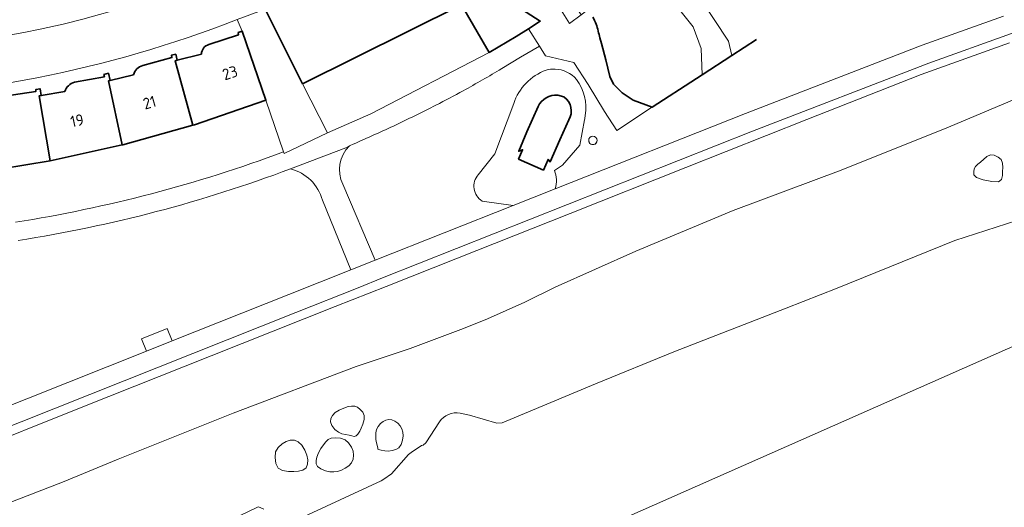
# Model space of a CAD drawing. Extents: x 150256 to 156914, y 461459 to 469481.
# Tile 269 of 656: x 154584 to 154702, y 464203 to 464262. Entities that reach past the tile are written whole.
import ezdxf
from ezdxf.enums import TextEntityAlignment as Align

# ---------------------------------------------------------------- set-up
doc = ezdxf.new("R2010")
doc.units = 0
doc.header["$LTSCALE"] = 0.75
for name, color, linetype, lineweight in [('B-RO-GK-KADEMUUR-G', 251, 'CONTINUOUS', 35), ('B-RO-OG-BEBOUWING-GV', 6, 'CONTINUOUS', 35), ('B-RO-OG-BEBOUWING-T18', 1, 'CONTINUOUS', 18), ('B-RO-OG-BEBOUWING_LOODS-GV', 251, 'CONTINUOUS', 35), ('B-RO-OG-TERREIN_CULTUURSCHEIDING-GV', 251, 'CONTINUOUS', 18), ('B-RO-OG-WATER-GV', 251, 'CONTINUOUS', 18), ('B-RO-OG-WATER_KANAAL-GV', 251, 'CONTINUOUS', 18), ('B-RO-OG-WATER_MEER-GV', 251, 'CONTINUOUS', 18), ('B-RO-OG-WATER_SLOOT-GV', 251, 'CONTINUOUS', 18), ('B-RO-VH-VERHARDING_ASFALT-GV', 251, 'CONTINUOUS', 18), ('B-RO-VH-VERHARDING_BETON-GV', 251, 'CONTINUOUS', 18), ('B-RO-VH-VERHARDING_BETONSTRAATSTEEN-GV', 251, 'CONTINUOUS', 18), ('B-RO-VH-VERHARDING_TEGEL-GV', 251, 'CONTINUOUS', 18)]:
    doc.layers.add(name, color=color, linetype=linetype, lineweight=lineweight)
doc.styles.add('NLCS-ISO-M200-T18', font='NLCS-ISO.ttf', dxfattribs={"height": 360})

msp = doc.modelspace()

# ---------------------------------------------------------------- linework, layer by layer
at = {"layer": 'B-RO-GK-KADEMUUR-G'}
for points in [[(154652.98, 464261.06, 0.0260042), (154652.576, 464261.915)], [(154653.427, 464259.422, 0.0188542), (154652.98, 464261.06)]]:
    msp.add_lwpolyline(points, format="xyb", dxfattribs=at)
for points in [[(154653.63, 464258.75), (154653.427, 464259.422)], [(154672.151, 464259.241), (154669.213, 464257.329)], [(154654.142, 464256.783), (154653.63, 464258.75)], [(154654.63, 464254.81), (154654.142, 464256.783)], [(154669.213, 464257.329), (154665.655, 464255.013)], [(154655.06, 464253.88), (154654.63, 464254.81)], [(154665.655, 464255.013), (154665, 464254.586), (154659.69, 464251.13), (154659.678, 464251.134)], [(154656.09, 464252.84), (154655.06, 464253.88)], [(154657.41, 464251.97), (154656.09, 464252.84)], [(154659.678, 464251.134), (154657.41, 464251.97)]]:
    msp.add_lwpolyline(points, dxfattribs=at)
at = {"layer": 'B-RO-OG-BEBOUWING-GV'}
for points in [[(154632.19, 464274.5), (154629.967, 464273.387), (154621.585, 464269.191), (154612.48, 464264.632), (154613.361, 464262.872), (154617.83, 464253.94), (154636.84, 464263.37), (154640.16, 464257.69), (154643.41, 464259.59), (154644.863, 464260.523), (154646.274, 464261.428), (154646.267, 464261.432), (154639.7, 464265.705)], [(154602.84, 464256.75), (154602.569, 464256.683), (154604.711, 464248.99), (154604.888, 464249.04), (154613.453, 464251.963), (154610.606, 464260.212), (154610.13, 464260.06), (154610.16, 464259.78), (154606.63, 464258.63)], [(154597.59, 464255), (154594.8, 464254.33), (154594.604, 464254.283), (154596.231, 464246.625), (154596.336, 464246.648), (154604.711, 464248.99), (154602.569, 464256.683), (154602.84, 464256.75), (154602.66, 464257.47), (154602.14, 464257.34), (154602.2, 464257.06), (154598.7, 464256.13)], [(154605.73, 464257.47), (154602.84, 464256.75)], [(154589.38, 464253), (154586.56, 464252.52), (154586.294, 464252.475), (154587.618, 464244.725), (154596.231, 464246.625), (154594.604, 464254.283), (154594.8, 464254.33), (154594.59, 464255.19), (154594.05, 464255.06), (154594.11, 464254.78), (154590.52, 464254.13)], [(154578.834, 464243.296), (154587.618, 464244.725), (154586.294, 464252.475), (154586.56, 464252.52), (154586.42, 464253.34), (154585.89, 464253.25), (154585.92, 464253.03), (154582.16, 464252.44)]]:
    msp.add_lwpolyline(points, dxfattribs=at)
for points in [[(154606.63, 464258.63, 0.3397848), (154605.73, 464257.47)], [(154598.7, 464256.13, 0.2651814), (154597.59, 464255)], [(154590.52, 464254.13, 0.2475762), (154589.38, 464253)]]:
    msp.add_lwpolyline(points, format="xyb", dxfattribs=at)
at = {"layer": 'B-RO-OG-BEBOUWING_LOODS-GV'}
for points in [[(154648.379, 464252.589, 0.3031174), (154646.021, 464251.202)], [(154649.687, 464249.615, 0.4059591), (154649.12, 464252.362)]]:
    msp.add_lwpolyline(points, format="xyb", dxfattribs=at)
for points in [[(154649.12, 464252.362), (154648.379, 464252.589)], [(154646.021, 464251.202), (154644.69, 464248.17), (154643.72, 464245.87), (154644.17, 464246.04), (154643.69, 464244.92), (154646.66, 464243.6), (154647.23, 464244.88), (154647.46, 464244.58), (154648.61, 464247.24), (154649.687, 464249.615)]]:
    msp.add_lwpolyline(points, dxfattribs=at)
at = {"layer": 'B-RO-OG-TERREIN_CULTUURSCHEIDING-GV'}
for points in [[(154662.02, 464269.94), (154661.06, 464269.19), (154660.944, 464269.376), (154659.6, 464268.388), (154661.607, 464267.304), (154663.608, 464266.954), (154668.812, 464259.043), (154669.213, 464257.329), (154665.655, 464255.013), (154665, 464254.586), (154659.69, 464251.13), (154659.678, 464251.134), (154659.61, 464251.09), (154655.433, 464248.361), (154653.984, 464250.62), (154652.02, 464253.85), (154650.31, 464256.5), (154646.93, 464257.27), (154646.2, 464258.44), (154643.939, 464257.138), (154641.67, 464255.75)], [(154719.741, 464265.829), (154705.632, 464260.973), (154704.134, 464260.458), (154702.568, 464259.897), (154692.781, 464256.39), (154671.697, 464248.254), (154627.413, 464230.7), (154624.471, 464229.534), (154617.032, 464226.585), (154571.779, 464208.587)], [(154648.081, 464241.367), (154670.859, 464250.396), (154691.979, 464258.546), (154701.72, 464262.036)], [(154577.152, 464209.521), (154591.551, 464215.268), (154606.901, 464221.382), (154621.749, 464227.278), (154627.846, 464229.689), (154636.36, 464233.056), (154649.881, 464238.406), (154663.7, 464243.907), (154678.177, 464249.649), (154691.89, 464255.048), (154702.447, 464258.827)], [(154702.447, 464258.827), (154691.89, 464255.048), (154678.177, 464249.649), (154663.7, 464243.907), (154649.881, 464238.406), (154636.36, 464233.056), (154627.846, 464229.689), (154621.749, 464227.278), (154606.901, 464221.382), (154591.551, 464215.268), (154577.152, 464209.521)], [(154582.413, 464203.68), (154589.115, 464206.281), (154595.763, 464209.015), (154609.525, 464214.51), (154624.256, 464220.099), (154630.712, 464222.274), (154637.09, 464224.67), (154639.951, 464225.826), (154644.436, 464227.824), (154648.064, 464229.596), (154657.738, 464233.925), (154669.386, 464238.754), (154682.298, 464243.588), (154695.169, 464248.739), (154708.107, 464254.208)], [(154648.379, 464252.589), (154649.12, 464252.362)], [(154643.11, 464251.583), (154640.83, 464245.57), (154638.869, 464243.059)], [(154638.869, 464243.059), (154640.83, 464245.57), (154643.11, 464251.583)], [(154649.687, 464249.615), (154648.61, 464247.24), (154647.46, 464244.58), (154647.23, 464244.88), (154646.66, 464243.6), (154643.69, 464244.92), (154644.17, 464246.04), (154643.72, 464245.87), (154644.69, 464248.17), (154646.021, 464251.202)], [(154647.97, 464243.559), (154648.96, 464244.19), (154651.02, 464246.59), (154651.57, 464249.62)], [(154651.57, 464249.62), (154651.02, 464246.59), (154648.96, 464244.19), (154647.97, 464243.559)], [(154623.55, 464246.56), (154623.44, 464246.5)], [(154622.66, 464241.91), (154626.518, 464232.819), (154643.049, 464239.372), (154639.34, 464239.909)], [(154639.34, 464239.909), (154643.049, 464239.372), (154648.081, 464241.367)], [(154570.857, 464210.695), (154599.156, 464221.95), (154598.552, 464223.432), (154601.619, 464224.652), (154602.222, 464223.17), (154616.183, 464228.722), (154623.598, 464231.662), (154620.201, 464239.999)]]:
    msp.add_lwpolyline(points, dxfattribs=at)
for points in [[(154641.67, 464255.75, -0.0125405), (154637.051, 464253.108)], [(154648.061, 464255.69, 0.0782795), (154646.974, 464255.559)], [(154646.974, 464255.559, -0.0782795), (154648.061, 464255.69)], [(154650.637, 464254.452, 0.2097003), (154648.061, 464255.69)], [(154648.061, 464255.69, -0.2097003), (154650.637, 464254.452)], [(154646.974, 464255.559, 0.2295887), (154643.11, 464251.583)], [(154643.11, 464251.583, -0.2295887), (154646.974, 464255.559)], [(154651.675, 464250.152, 0.1953079), (154650.637, 464254.452)], [(154650.637, 464254.452, -0.1953079), (154651.675, 464250.152)], [(154637.051, 464253.108, -0.0134849), (154633.8, 464251.38)], [(154646.021, 464251.202, -0.3031174), (154648.379, 464252.589)], [(154649.12, 464252.362, -0.4059591), (154649.687, 464249.615)], [(154633.8, 464251.38, -0.0071854), (154628.715, 464248.883)], [(154651.57, 464249.62, 0.0242341), (154651.675, 464250.152)], [(154651.675, 464250.152, -0.0242341), (154651.57, 464249.62)], [(154628.715, 464248.883, -0.0048226), (154623.55, 464246.56)], [(154652.081, 464247.149, -1), (154653.081, 464247.165)], [(154623.44, 464246.5, 0.3220345), (154622.66, 464241.91)], [(154653.081, 464247.165, -1), (154652.081, 464247.149)], [(154616.39, 464243.749, -0.0510715), (154583.804, 464235.189)], [(154620.201, 464239.999, 0.2739059), (154616.39, 464243.749)], [(154638.869, 464243.059, 0.4676075), (154639.34, 464239.909)], [(154639.34, 464239.909, -0.4676075), (154638.869, 464243.059)], [(154648.081, 464241.367, 0.1765604), (154647.97, 464243.559)], [(154647.97, 464243.559, -0.1765604), (154648.081, 464241.367)]]:
    msp.add_lwpolyline(points, format="xyb", dxfattribs=at)
at = {"layer": 'B-RO-OG-WATER-GV'}
msp.add_lwpolyline([(154653.427, 464259.422), (154653.63, 464258.75), (154654.142, 464256.783), (154654.63, 464254.81), (154655.06, 464253.88), (154656.09, 464252.84), (154657.41, 464251.97), (154659.678, 464251.134), (154659.69, 464251.13), (154665, 464254.586), (154665.655, 464255.013), (154665.53, 464258.151), (154664.569, 464260.745), (154662.047, 464263.95), (154657.643, 464266.949), (154656.332, 464268.2), (154655.562, 464272.351), (154651.119, 464280.883), (154641.672, 464296.596), (154637.989, 464302.334), (154634.666, 464308.272), (154632.301, 464309.209)], dxfattribs=at)
for points in [[(154652.576, 464261.915, -0.0260042), (154652.98, 464261.06)], [(154652.98, 464261.06, -0.0188542), (154653.427, 464259.422)]]:
    msp.add_lwpolyline(points, format="xyb", dxfattribs=at)
at = {"layer": 'B-RO-OG-WATER_KANAAL-GV'}
for points in [[(154829.972, 464275.554), (154776.076, 464254.855), (154570.283, 464163.941), (154540.564, 464151.558), (154536.927, 464150.042), (154535.801, 464149.573), (154532.514, 464148.204), (154529.913, 464147.12), (154510.941, 464139.215), (154494.471, 464133.504), (154494.61, 464132.925), (154498.176, 464133.827), (154498.449, 464133.896)], [(154774.62, 464266.695), (154760.52, 464260.664), (154743.069, 464253.768), (154725.22, 464246.725), (154703.348, 464237.593), (154695.889, 464235.198), (154681.837, 464229.47), (154675.736, 464227.075), (154662.284, 464221.856), (154652.881, 464218.04), (154641.707, 464213.372), (154641.105, 464213.328), (154637.812, 464214.297), (154636.679, 464214.539)], [(154570.283, 464163.941), (154776.076, 464254.855)], [(154634.218, 464213.487), (154632.592, 464210.975), (154632.275, 464210.713), (154632.077, 464210.643), (154630.832, 464209.827), (154630.516, 464209.56), (154628.479, 464207.249), (154627.566, 464206.616), (154627.256, 464206.441), (154617.413, 464201.884)], [(154613.203, 464203.055), (154612.559, 464203.316), (154612.436, 464203.285), (154609.226, 464201.713)]]:
    msp.add_lwpolyline(points, dxfattribs=at)
msp.add_lwpolyline([(154636.679, 464214.539, 0.3020647), (154634.218, 464213.487)], format="xyb", dxfattribs=at)
at = {"layer": 'B-RO-OG-WATER_MEER-GV'}
for points in [[(154699.282, 464242.457), (154700.332, 464242.233), (154701.143, 464242.205), (154701.491, 464242.478), (154701.598, 464242.946), (154701.631, 464243.435), (154701.66, 464243.926), (154701.615, 464244.438), (154701.447, 464244.857), (154701.096, 464245.165), (154700.623, 464245.38), (154700.161, 464245.434), (154699.742, 464245.249), (154698.977, 464244.565), (154698.662, 464244.298), (154698.398, 464244.038), (154698.242, 464243.755), (154698.165, 464243.413), (154698.198, 464243.047), (154698.497, 464242.735)], [(154625.042, 464214.633), (154624.741, 464214.982), (154624.406, 464215.228), (154624.072, 464215.35), (154623.705, 464215.37), (154623.289, 464215.303), (154622.769, 464215.139), (154622.2, 464214.887), (154621.74, 464214.592), (154621.418, 464214.255), (154621.204, 464213.874), (154621.161, 464213.479), (154621.352, 464213.042), (154621.714, 464212.59), (154622.116, 464212.239), (154622.546, 464212.053), (154623.43, 464211.906), (154623.742, 464211.813), (154623.996, 464211.745), (154624.232, 464211.795), (154624.467, 464212.014), (154624.683, 464212.352), (154624.867, 464212.749), (154625.047, 464213.222), (154625.195, 464213.753), (154625.215, 464214.23)], [(154626.853, 464210.263), (154626.853, 464210.221), (154626.936, 464210.185), (154627.246, 464210.099), (154627.676, 464210.012), (154628.115, 464209.991), (154628.556, 464210.042), (154629.006, 464210.159), (154629.371, 464210.388), (154629.624, 464210.79), (154629.793, 464211.305), (154629.866, 464211.799), (154629.832, 464212.237), (154629.702, 464212.653), (154629.502, 464213.014), (154629.219, 464213.326), (154628.866, 464213.584), (154628.508, 464213.739), (154628.157, 464213.771), (154627.801, 464213.7), (154627.472, 464213.543), (154627.163, 464213.287), (154626.882, 464212.946), (154626.681, 464212.577), (154626.593, 464212.184), (154626.586, 464211.764), (154626.612, 464211.368), (154626.671, 464210.991), (154626.842, 464210.376)], [(154617.736, 464210.68), (154617.324, 464211.097), (154616.867, 464211.278), (154616.362, 464211.288), (154615.877, 464211.152), (154615.384, 464210.852), (154614.912, 464210.407), (154614.612, 464209.886), (154614.536, 464209.231), (154614.633, 464208.502), (154614.907, 464207.943), (154615.432, 464207.66), (154616.133, 464207.547), (154616.789, 464207.531), (154617.36, 464207.579), (154617.885, 464207.723), (154618.256, 464207.986), (154618.428, 464208.413), (154618.445, 464208.96), (154618.341, 464209.512), (154618.099, 464210.093)], [(154620.887, 464211.377), (154620.609, 464211.094), (154620.342, 464210.738), (154620.03, 464210.287), (154619.73, 464209.765), (154619.531, 464209.276), (154619.446, 464208.85), (154619.463, 464208.458), (154619.631, 464208.126), (154620.022, 464207.85), (154620.564, 464207.633), (154621.097, 464207.508), (154621.569, 464207.489), (154622.032, 464207.561), (154622.476, 464207.708), (154622.928, 464207.928), (154623.361, 464208.223), (154623.683, 464208.577), (154623.871, 464209.006), (154623.949, 464209.494), (154623.896, 464209.977), (154623.687, 464210.474), (154623.346, 464210.966), (154622.928, 464211.332), (154622.393, 464211.526), (154621.779, 464211.593), (154621.251, 464211.546)]]:
    msp.add_lwpolyline(points, close=True, dxfattribs=at)
at = {"layer": 'B-RO-OG-WATER_SLOOT-GV'}
for points in [[(154636.679, 464214.539), (154637.812, 464214.297), (154641.105, 464213.328), (154641.707, 464213.372), (154652.881, 464218.04), (154662.284, 464221.856), (154675.736, 464227.075), (154681.837, 464229.47), (154695.889, 464235.198), (154703.348, 464237.593), (154725.22, 464246.725), (154743.069, 464253.768), (154760.52, 464260.664), (154774.62, 464266.695), (154778.78, 464267.761), (154798.076, 464275.417), (154813.509, 464282.189), (154825.352, 464285.097), (154826.463, 464284.512)], [(154708.107, 464254.208), (154695.169, 464248.739), (154682.298, 464243.588), (154669.386, 464238.754), (154657.738, 464233.925), (154648.064, 464229.596), (154644.436, 464227.824), (154639.951, 464225.826), (154637.09, 464224.67), (154630.712, 464222.274), (154624.256, 464220.099), (154609.525, 464214.51), (154595.763, 464209.015), (154589.115, 464206.281), (154582.413, 464203.68)], [(154617.413, 464201.884), (154627.256, 464206.441), (154627.566, 464206.616), (154628.479, 464207.249), (154630.516, 464209.56), (154630.832, 464209.827), (154632.077, 464210.643), (154632.275, 464210.713), (154632.592, 464210.975), (154634.218, 464213.487)], [(154609.226, 464201.713), (154612.436, 464203.285), (154612.559, 464203.316), (154613.203, 464203.055)]]:
    msp.add_lwpolyline(points, dxfattribs=at)
for points in [[(154659.6, 464268.388), (154657.643, 464266.949), (154662.047, 464263.95), (154664.569, 464260.745), (154665.53, 464258.151), (154665.655, 464255.013), (154669.213, 464257.329), (154668.812, 464259.043), (154663.608, 464266.954), (154661.607, 464267.304)], [(154701.143, 464242.205), (154700.332, 464242.233), (154699.282, 464242.457), (154698.497, 464242.735), (154698.198, 464243.047), (154698.165, 464243.413), (154698.242, 464243.755), (154698.398, 464244.038), (154698.662, 464244.298), (154698.977, 464244.565), (154699.742, 464245.249), (154700.161, 464245.434), (154700.623, 464245.38), (154701.096, 464245.165), (154701.447, 464244.857), (154701.615, 464244.438), (154701.66, 464243.926), (154701.631, 464243.435), (154701.598, 464242.946), (154701.491, 464242.478)], [(154624.406, 464215.228), (154624.741, 464214.982), (154625.042, 464214.633), (154625.215, 464214.23), (154625.195, 464213.753), (154625.047, 464213.222), (154624.867, 464212.749), (154624.683, 464212.352), (154624.467, 464212.014), (154624.232, 464211.795), (154623.996, 464211.745), (154623.742, 464211.813), (154623.43, 464211.906), (154622.546, 464212.053), (154622.116, 464212.239), (154621.714, 464212.59), (154621.352, 464213.042), (154621.161, 464213.479), (154621.204, 464213.874), (154621.418, 464214.255), (154621.74, 464214.592), (154622.2, 464214.887), (154622.769, 464215.139), (154623.289, 464215.303), (154623.705, 464215.37), (154624.072, 464215.35)], [(154626.936, 464210.185), (154626.853, 464210.221), (154626.853, 464210.263), (154626.842, 464210.376), (154626.671, 464210.991), (154626.612, 464211.368), (154626.586, 464211.764), (154626.593, 464212.184), (154626.681, 464212.577), (154626.882, 464212.946), (154627.163, 464213.287), (154627.472, 464213.543), (154627.801, 464213.7), (154628.157, 464213.771), (154628.508, 464213.739), (154628.866, 464213.584), (154629.219, 464213.326), (154629.502, 464213.014), (154629.702, 464212.653), (154629.832, 464212.237), (154629.866, 464211.799), (154629.793, 464211.305), (154629.624, 464210.79), (154629.371, 464210.388), (154629.006, 464210.159), (154628.556, 464210.042), (154628.115, 464209.991), (154627.676, 464210.012), (154627.246, 464210.099)], [(154616.867, 464211.278), (154617.324, 464211.097), (154617.736, 464210.68), (154618.099, 464210.093), (154618.341, 464209.512), (154618.445, 464208.96), (154618.428, 464208.413), (154618.256, 464207.986), (154617.885, 464207.723), (154617.36, 464207.579), (154616.789, 464207.531), (154616.133, 464207.547), (154615.432, 464207.66), (154614.907, 464207.943), (154614.633, 464208.502), (154614.536, 464209.231), (154614.612, 464209.886), (154614.912, 464210.407), (154615.384, 464210.852), (154615.877, 464211.152), (154616.362, 464211.288)], [(154620.342, 464210.738), (154620.609, 464211.094), (154620.887, 464211.377), (154621.251, 464211.546), (154621.779, 464211.593), (154622.393, 464211.526), (154622.928, 464211.332), (154623.346, 464210.966), (154623.687, 464210.474), (154623.896, 464209.977), (154623.949, 464209.494), (154623.871, 464209.006), (154623.683, 464208.577), (154623.361, 464208.223), (154622.928, 464207.928), (154622.476, 464207.708), (154622.032, 464207.561), (154621.569, 464207.489), (154621.097, 464207.508), (154620.564, 464207.633), (154620.022, 464207.85), (154619.631, 464208.126), (154619.463, 464208.458), (154619.446, 464208.85), (154619.531, 464209.276), (154619.73, 464209.765), (154620.03, 464210.287)]]:
    msp.add_lwpolyline(points, close=True, dxfattribs=at)
msp.add_lwpolyline([(154634.218, 464213.487, -0.3020647), (154636.679, 464214.539)], format="xyb", dxfattribs=at)
at = {"layer": 'B-RO-VH-VERHARDING_ASFALT-GV'}
for points in [[(154701.72, 464262.036), (154691.979, 464258.546), (154670.859, 464250.396), (154648.081, 464241.367), (154643.049, 464239.372), (154626.518, 464232.819), (154623.598, 464231.662), (154616.183, 464228.722), (154602.222, 464223.17), (154599.156, 464221.95), (154570.857, 464210.695), (154568.89, 464209.913), (154560.155, 464206.439), (154526.94, 464193.009), (154527.839, 464190.892), (154561.011, 464204.304), (154569.809, 464207.803), (154571.779, 464208.587), (154617.032, 464226.585), (154624.471, 464229.534), (154627.413, 464230.7), (154671.697, 464248.254), (154692.781, 464256.39), (154702.568, 464259.897)], [(154623.44, 464246.5), (154623.021, 464246.28), (154616.404, 464243.755), (154616.39, 464243.749)], [(154620.201, 464239.999), (154623.598, 464231.662), (154626.518, 464232.819), (154622.66, 464241.91)]]:
    msp.add_lwpolyline(points, dxfattribs=at)
for points in [[(154622.66, 464241.91, -0.3220345), (154623.44, 464246.5)], [(154616.39, 464243.749, -0.2739059), (154620.201, 464239.999)]]:
    msp.add_lwpolyline(points, format="xyb", dxfattribs=at)
at = {"layer": 'B-RO-VH-VERHARDING_BETON-GV'}
for points in [[(154653.081, 464247.165, 1), (154652.081, 464247.149)], [(154652.081, 464247.149, 1), (154653.081, 464247.165)]]:
    msp.add_lwpolyline(points, format="xyb", dxfattribs=at)
at = {"layer": 'B-RO-VH-VERHARDING_BETONSTRAATSTEEN-GV'}
for points in [[(154604.27, 464265.47), (154594.703, 464262.56), (154594.674, 464262.562), (154593.514, 464262.214), (154591.541, 464261.671), (154589.163, 464261.071), (154586.443, 464260.458), (154584.465, 464260.071), (154582.238, 464259.685), (154580.807, 464259.458), (154578.887, 464259.178), (154576.914, 464258.916), (154575.43, 464258.738), (154572.487, 464258.44), (154570.521, 464258.269), (154570.493, 464258.261), (154562.19, 464257.84)], [(154570.521, 464258.269), (154572.487, 464258.44), (154575.43, 464258.738), (154576.914, 464258.916), (154578.887, 464259.178), (154580.807, 464259.458), (154582.238, 464259.685), (154584.465, 464260.071), (154586.443, 464260.458), (154589.163, 464261.071), (154591.541, 464261.671), (154593.514, 464262.214), (154594.674, 464262.562)]]:
    msp.add_lwpolyline(points, dxfattribs=at)
for points in [[(154650.175, 464263.667), (154648.781, 464262.751), (154649.789, 464261.148), (154651.17, 464262.19)], [(154599.156, 464221.95), (154602.222, 464223.17), (154601.619, 464224.652), (154598.552, 464223.432)]]:
    msp.add_lwpolyline(points, close=True, dxfattribs=at)
msp.add_lwpolyline([(154561.2, 464252.09, 0.0898589), (154610.021, 464261.627)], format="xyb", dxfattribs=at)
at = {"layer": 'B-RO-VH-VERHARDING_TEGEL-GV'}
for points in [[(154639.7, 464265.705), (154646.267, 464261.432), (154646.274, 464261.428), (154644.863, 464260.523), (154646.2, 464258.44), (154646.93, 464257.27), (154650.31, 464256.5), (154652.02, 464253.85), (154653.984, 464250.62), (154655.433, 464248.361), (154659.61, 464251.09), (154659.678, 464251.134), (154657.41, 464251.97), (154656.09, 464252.84), (154655.06, 464253.88), (154654.63, 464254.81), (154654.142, 464256.783), (154653.63, 464258.75), (154653.427, 464259.422)], [(154652.018, 464262.813), (154651.17, 464262.19), (154649.789, 464261.148), (154648.781, 464262.751), (154650.175, 464263.667), (154650.942, 464264.235), (154650.05, 464265.81)], [(154641.67, 464255.75), (154643.939, 464257.138), (154646.2, 464258.44), (154644.863, 464260.523), (154643.41, 464259.59), (154640.16, 464257.69), (154626.02, 464250.34), (154620.81, 464248.06), (154615.643, 464245.574), (154615.567, 464245.78)], [(154616.39, 464243.749), (154616.404, 464243.755), (154623.021, 464246.28), (154623.44, 464246.5), (154623.55, 464246.56)]]:
    msp.add_lwpolyline(points, dxfattribs=at)
msp.add_lwpolyline([(154615.567, 464245.78), (154615.643, 464245.574), (154620.81, 464248.06), (154617.83, 464253.94), (154613.361, 464262.872), (154610.021, 464261.627), (154610.606, 464260.212), (154613.453, 464251.963)], close=True, dxfattribs=at)
for points in [[(154652.98, 464261.06, 0.0260042), (154652.576, 464261.915)], [(154653.427, 464259.422, 0.0188542), (154652.98, 464261.06)], [(154637.051, 464253.108, 0.0125405), (154641.67, 464255.75)], [(154633.8, 464251.38, 0.0134849), (154637.051, 464253.108)], [(154628.715, 464248.883, 0.0071854), (154633.8, 464251.38)], [(154623.55, 464246.56, 0.0048226), (154628.715, 464248.883)], [(154615.567, 464245.78, -0.049946), (154583.491, 464237.376)], [(154583.804, 464235.189, 0.0510715), (154616.39, 464243.749)]]:
    msp.add_lwpolyline(points, format="xyb", dxfattribs=at)

# ---------------------------------------------------------------- texts
at = {"layer": 'B-RO-OG-BEBOUWING-T18', "style": 'NLCS-ISO-M200-T18'}
for s, rotation, p in [('23', 18.1, (154609.144, 464255.242)), ('21', 15.6, (154599.514, 464251.69)), ('19', 12.4, (154590.841, 464249.532))]:
    msp.add_text(s, height=1.35, rotation=rotation, dxfattribs=at).set_placement(p, align=Align.MIDDLE)

doc.saveas('drawing.dxf')
